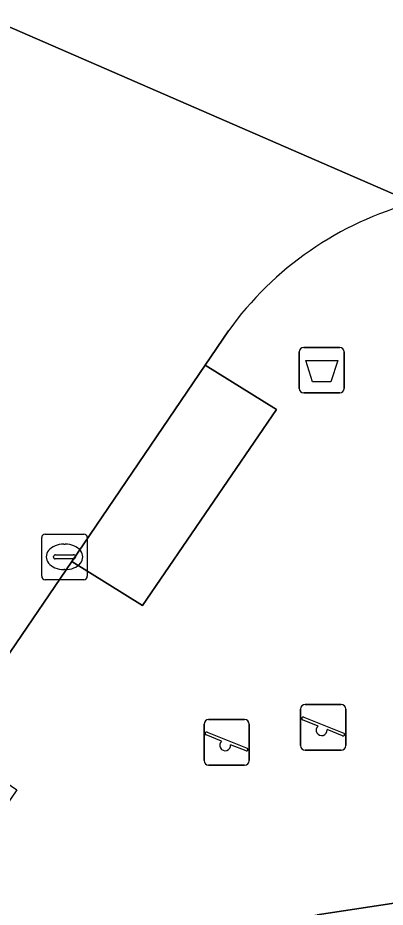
# Model space of a CAD drawing. Extents: x 159279 to 160377, y 384531 to 385888.
# Drawn here: x 159891.13 to 159899.2, y 384913.35 to 384932.85 of the extents above; entities that cross this region are included whole.
import ezdxf

# ---------------------------------------------------------------- set-up
doc = ezdxf.new("R2010")
doc.units = 0
for name, color, linetype in [('IMGEO_Afvalbak', 7, 'Continuous'), ('IMGEO_Kolk', 7, 'Continuous'), ('IMGEO_Pand', 7, 'Continuous'), ('IMGEO_Parkeervlak_open', 7, 'Continuous'), ('IMGEO_Rijbaan_lokaal_open', 7, 'Continuous'), ('IMGEO_Speelvoorziening', 7, 'Continuous'), ('IMGEO_Voetpad_open', 7, 'Continuous')]:
    doc.layers.add(name, color=color, linetype=linetype)

msp = doc.modelspace()

# ---------------------------------------------------------------- linework, layer by layer
at = {"layer": 'IMGEO_Afvalbak'}
for p, q in [((159897.41, 384925.627), (159898.2, 384925.627)), ((159898.2, 384925.627), (159897.41, 384925.627)), ((159897.31, 384924.727), (159897.31, 384925.527)), ((159897.31, 384925.527), (159897.31, 384924.727)), ((159898.3, 384925.527), (159898.3, 384924.727)), ((159898.3, 384924.727), (159898.3, 384925.527)), ((159898.2, 384924.627), (159897.41, 384924.627)), ((159897.41, 384924.627), (159898.2, 384924.627))]:
    msp.add_line(p, q, dxfattribs=at)
msp.add_lwpolyline([(159897.453, 384925.341), (159898.157, 384925.341), (159898.008, 384924.871), (159897.602, 384924.871), (159897.453, 384925.341)], dxfattribs=at)
for centre, start, end in [((159897.41, 384925.527), 90, 180), ((159897.41, 384925.527), 90, 180), ((159898.2, 384925.527), 0, 90), ((159898.2, 384925.527), 360, 90), ((159897.41, 384924.727), 180, 270), ((159897.41, 384924.727), 180, 270), ((159898.2, 384924.727), 270, 0), ((159898.2, 384924.727), 270, 0)]:
    msp.add_arc(centre, 0.1, start, end, dxfattribs=at)
at = {"layer": 'IMGEO_Kolk'}
for p, q in [((159891.733, 384921.533), (159892.585, 384921.533)), ((159891.658, 384920.607), (159891.658, 384921.459)), ((159892.146, 384921.313), (159892.171, 384921.313)), ((159892.659, 384921.459), (159892.659, 384920.607)), ((159891.917, 384921.027), (159891.917, 384921.039)), ((159892.355, 384920.99), (159891.957, 384920.99)), ((159891.96, 384921.076), (159892.358, 384921.076)), ((159892.401, 384921.039), (159892.401, 384921.027)), ((159892.169, 384920.753), (159892.144, 384920.753)), ((159892.585, 384920.533), (159891.733, 384920.533))]:
    msp.add_line(p, q, dxfattribs=at)
for points in [[(159891.733, 384921.533), (159892.585, 384921.533)], [(159891.658, 384920.607), (159891.658, 384921.459)], [(159892.659, 384921.459), (159892.659, 384920.607)], [(159892.585, 384920.533), (159891.733, 384920.533)]]:
    msp.add_lwpolyline(points, dxfattribs=at)
for centre, radius, start, end in [((159891.735, 384921.457), 0.0765, 91.552, 178.448), ((159891.735, 384921.457), 0.0765, 91.552, 178.448), ((159892.583, 384921.457), 0.0765, 1.552, 88.448), ((159892.583, 384921.457), 0.0765, 1.552, 88.448), ((159891.957, 384921.036), 0.0403, 85.8775, 175.7526), ((159891.954, 384921.026), 0.0366, 178.938, 274.7102), ((159892.358, 384921.033), 0.043, 264.8664, 352.4533), ((159892.362, 384921.038), 0.0386, 1.7309, 96.639), ((159891.735, 384920.609), 0.0765, 181.552, 268.448), ((159891.735, 384920.609), 0.0765, 181.552, 268.448), ((159892.583, 384920.609), 0.0765, 271.552, 358.448), ((159892.583, 384920.609), 0.0765, 271.552, 358.448)]:
    msp.add_arc(centre, radius, start, end, dxfattribs=at)
for centre, major_axis, ratio, start_param, end_param in [((159892.145, 384921.033), (-0.387, 0.002), 0.722429, 4.712389, 7.853982), ((159892.17, 384921.033), (-0.39, 0.002), 0.717154, 1.570796, 4.712389)]:
    msp.add_ellipse(centre, major_axis=major_axis, ratio=ratio, start_param=start_param, end_param=end_param, dxfattribs=at)
at = {"layer": 'IMGEO_Pand'}
msp.add_lwpolyline([(159903.053, 384913.997), (159897.705, 384913.18), (159898.993, 384904.959), (159899.387, 384902.813), (159900.818, 384901.083), (159902.558, 384901.35), (159902.394, 384902.425), (159902.556, 384902.426), (159903.352, 384902.572), (159905.179, 384902.852), (159904.723, 384905.835), (159904.309, 384905.772)], close=True, dxfattribs=at)
at = {"layer": 'IMGEO_Parkeervlak_open'}
msp.add_lwpolyline([(159892.317, 384920.935), (159893.874, 384919.966), (159896.809, 384924.264), (159895.245, 384925.237)], close=True, dxfattribs=at)
at = {"layer": 'IMGEO_Rijbaan_lokaal_open'}
for points in [[(159893.807, 384937.821), (159889.899, 384937.196), (159890.066, 384936.091), (159890.552, 384932.824), (159899.827, 384928.8), (159921.994, 384932.106), (159925.666, 384938.022), (159925.436, 384938.175)], [(159899.827, 384928.8), (159890.552, 384932.824), (159890.902, 384930.474)], [(159895.245, 384925.237), (159895.757, 384925.989)], [(159874.688, 384905.142), (159879.386, 384901.926), (159879.933, 384902.757), (159886.025, 384911.69), (159886.985, 384913.101), (159889.452, 384916.724), (159889.608, 384916.953), (159892.317, 384920.935), (159895.245, 384925.237)]]:
    msp.add_lwpolyline(points, dxfattribs=at)
msp.add_arc((159901.724, 384921.701), 7.348, 104.9632, 144.2996, dxfattribs=at)
at = {"layer": 'IMGEO_Speelvoorziening'}
for p, q in [((159897.442, 384917.795), (159898.232, 384917.795)), ((159898.232, 384917.795), (159897.442, 384917.795)), ((159897.342, 384916.895), (159897.342, 384917.695)), ((159897.342, 384917.695), (159897.342, 384916.895)), ((159898.332, 384917.695), (159898.332, 384916.895)), ((159898.332, 384916.895), (159898.332, 384917.695)), ((159895.323, 384917.465), (159896.113, 384917.465)), ((159896.113, 384917.465), (159895.323, 384917.465)), ((159897.725, 384917.323), (159897.386, 384917.46)), ((159897.411, 384917.52), (159898.287, 384917.167)), ((159895.223, 384916.565), (159895.223, 384917.365)), ((159895.223, 384917.365), (159895.223, 384916.565)), ((159896.213, 384917.365), (159896.213, 384916.565)), ((159896.213, 384916.565), (159896.213, 384917.365)), ((159898.263, 384917.107), (159897.923, 384917.244)), ((159895.606, 384916.993), (159895.267, 384917.13)), ((159895.292, 384917.19), (159896.168, 384916.837)), ((159896.144, 384916.777), (159895.804, 384916.914)), ((159898.232, 384916.795), (159897.442, 384916.795)), ((159897.442, 384916.795), (159898.232, 384916.795)), ((159896.113, 384916.465), (159895.323, 384916.465)), ((159895.323, 384916.465), (159896.113, 384916.465))]:
    msp.add_line(p, q, dxfattribs=at)
for centre, radius, start, end in [((159897.442, 384917.695), 0.1, 90, 180), ((159897.442, 384917.695), 0.1, 90, 180), ((159898.232, 384917.695), 0.1, 0, 90), ((159898.232, 384917.695), 0.1, 360, 90), ((159895.323, 384917.365), 0.1, 90, 180), ((159895.323, 384917.365), 0.1, 90, 180), ((159896.113, 384917.365), 0.1, 0, 90), ((159896.113, 384917.365), 0.1, 360, 90), ((159897.399, 384917.49), 0.0327, 68.078, 248.078), ((159897.804, 384917.233), 0.12, 130.9928, 5.1632), ((159895.28, 384917.16), 0.0327, 68.078, 248.078), ((159898.275, 384917.137), 0.0327, 248.078, 68.078), ((159895.685, 384916.903), 0.12, 130.9928, 5.1632), ((159896.156, 384916.807), 0.0327, 248.078, 68.078), ((159897.442, 384916.895), 0.1, 180, 270), ((159897.442, 384916.895), 0.1, 180, 270), ((159898.232, 384916.895), 0.1, 270, 0), ((159898.232, 384916.895), 0.1, 270, 0), ((159895.323, 384916.565), 0.1, 180, 270), ((159895.323, 384916.565), 0.1, 180, 270), ((159896.113, 384916.565), 0.1, 270, 0), ((159896.113, 384916.565), 0.1, 270, 0)]:
    msp.add_arc(centre, radius, start, end, dxfattribs=at)
at = {"layer": 'IMGEO_Voetpad_open'}
for points in [[(159873.223, 384886.371), (159876.365, 384890.947), (159879.508, 384895.525), (159882.65, 384900.102), (159885.793, 384904.678), (159889.179, 384909.609), (159890.919, 384912.144), (159897.705, 384913.18), (159903.053, 384913.997), (159908.282, 384914.795), (159913.511, 384915.593), (159918.741, 384916.392), (159923.977, 384917.191), (159927.558, 384917.738), (159927.465, 384918.157), (159929.557, 384919.059), (159932.112, 384918.851), (159942.2, 384920.443), (159935.415, 384924.956), (159934.401, 384923.411), (159925.203, 384929.508), (159926.252, 384931.023)], [(159895.757, 384925.989), (159895.245, 384925.237), (159896.809, 384924.264), (159893.874, 384919.966), (159892.317, 384920.935), (159889.608, 384916.953), (159889.843, 384916.793), (159891.115, 384915.927), (159888.458, 384912.037), (159886.985, 384913.101), (159886.025, 384911.69), (159887.506, 384910.701), (159881.446, 384901.76), (159879.933, 384902.757), (159879.386, 384901.926)]]:
    msp.add_lwpolyline(points, dxfattribs=at)
msp.add_arc((159901.724, 384921.701), 7.348, 104.9632, 144.2996, dxfattribs=at)

doc.saveas('drawing.dxf')
